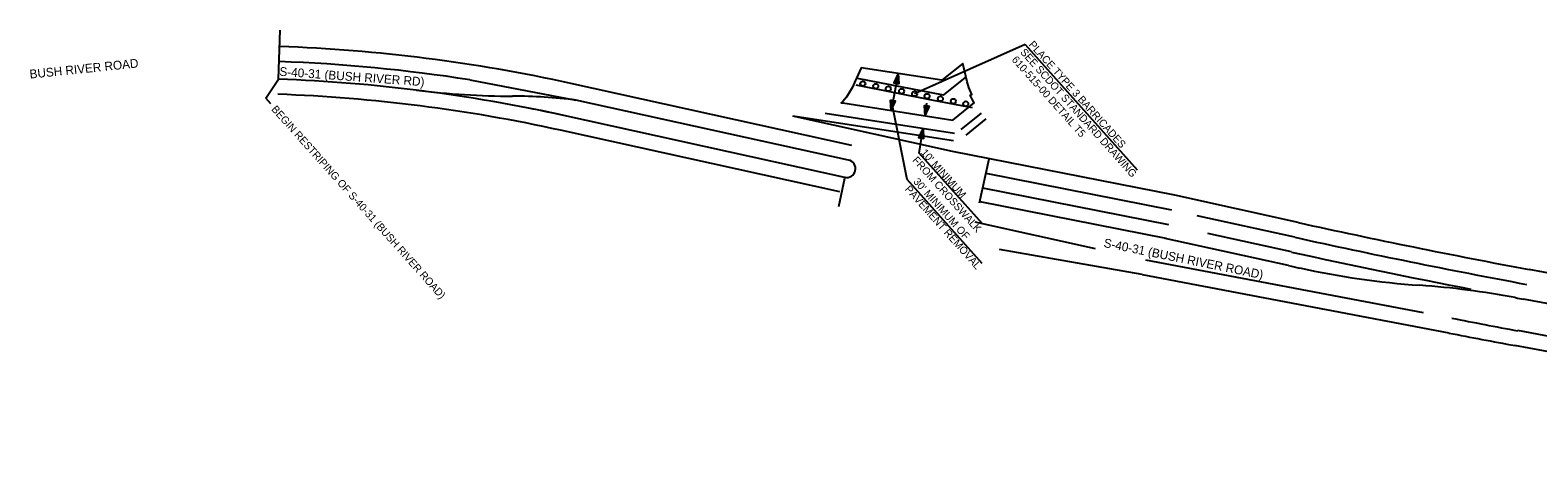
# Model space of a CAD drawing. Extents: x 1966090 to 1975830, y 788086 to 801233.
# Drawn here: x 1967103 to 1968301, y 799372 to 799706 of the extents above; entities that cross this region are included whole.
import ezdxf

# ---------------------------------------------------------------- set-up
doc = ezdxf.new("R2010")
doc.units = 0
for name, color, linetype in [('RD_EX_SU_Gas', 7, 'Continuous'), ('RD_EX_SU_H2O', 7, 'Continuous'), ('RD_EX_Survey_Limits', 7, 'Continuous'), ('RD_Sketch10', 7, 'Continuous'), ('RD_Sketch6', 7, 'Continuous'), ('RD_Sketch8', 7, 'Continuous')]:
    doc.layers.add(name, color=color, linetype=linetype)

msp = doc.modelspace()

# ---------------------------------------------------------------- linework, layer by layer
at = {"layer": 'RD_EX_SU_Gas'}
for p, q in [((1967300.4, 799667), (1967301.8, 799705.9)), ((1967452.4, 799666.5), (1967536.8, 799650.4)), ((1967756, 799614.4), (1967532.8, 799663.6)), ((1967759.1, 799662.4), (1967789.9, 799656.4)), ((1967789.9, 799656.4), (1967820.7, 799650.4)), ((1967820.7, 799650.4), (1967851.5, 799644.4)), ((1967709.2, 799638), (1967836.7, 799618.2)), ((1967734.9, 799640.1), (1967837.6, 799624.1)), ((1967842.8, 799627.1), (1967858.9, 799640)), ((1967846.7, 799622.5), (1967862.7, 799635.4)), ((1967746.5, 799577.6), (1967524.6, 799626.5)), ((1967857.4, 799568.7), (1967865.2, 799603.8)), ((1967750.2, 799588.2), (1967745.3, 799565.6)), ((1968010.2, 799563), (1967862.6, 799592.1)), ((1968007.9, 799551.2), (1967860, 799580.4)), ((1968107.9, 799541.5), (1968030.2, 799558.6)), ((1967949.6, 799532.3), (1967854, 799553.4)), ((1968105.3, 799529.8), (1968038.8, 799544.4)), ((1967989.2, 799523.6), (1968209.8, 799481.6)), ((1968734.3, 799383.7), (1968285, 799467.3))]:
    msp.add_line(p, q, dxfattribs=at)
for centre in [(1967764.7, 799663.4), (1967775, 799661.4), (1967784.9, 799659.4), (1967795.5, 799657.4), (1967805.8, 799655.4), (1967815.7, 799653.4), (1967826.3, 799651.4), (1967836.6, 799649.4), (1967846.5, 799647.4)]:
    msp.add_circle(centre, 2, dxfattribs=at)
for centre, radius, start, end in [((1967254.8, 798401.6), 1292.2, 77.5759, 87.934), ((1967254.8, 798401.6), 1280.2, 81.1188, 87.934), ((1967254.8, 798401.6), 1254.2, 77.5759, 87.934), ((1969335.6, 805113.9), 5706.1, 257.5759, 259.4611), ((1969335.6, 805113.9), 5718.1, 257.5759, 259.033), ((1969335.6, 805113.9), 5743.6, 258.92842, 259.46106)]:
    msp.add_arc(centre, radius, start, end, dxfattribs=at)
at = {"layer": 'RD_EX_Survey_Limits'}
for p, q in [((1967750.4, 799589), (1967509.1, 799642.2)), ((1967753.4, 799602.7), (1967536.8, 799650.4)), ((1967750.4, 799589), (1967527.2, 799638.2)), ((1968005.8, 799540.5), (1967857.9, 799569.6)), ((1968103, 799519), (1968005, 799540.6)), ((1968738.9, 799408.8), (1968289.7, 799492.3))]:
    msp.add_line(p, q, dxfattribs=at)
for centre, radius, start, end in [((1967254.8, 798401.6), 1266.2, 77.5759, 87.934), ((1967488.2, 800289.2), 635.7, 262.9511, 269.8342), ((1967485.1, 799215.2), 438.3, 83.2188, 89.8342), ((1967575.8, 800025.8), 389.3, 258.8212, 260.144), ((1967751.9, 799595.9), 7, 257.5759, 347.5759), ((1967751.9, 799595.9), 7, 347.5759, 77.5759), ((1969335.6, 805113.9), 5729.1, 257.5759, 257.6654), ((1968254.8, 800171.6), 670, 257.6654, 265.9257), ((1968159.6, 798835), 670, 79.3924, 85.9257), ((1969335.6, 805113.9), 5718.1, 259.3924, 259.4611)]:
    msp.add_arc(centre, radius, start, end, dxfattribs=at)
at = {"layer": 'RD_Sketch10'}
for p, q in [((1967828.8, 799654.3), (1967760.6, 799667.6)), ((1967828.8, 799654.3), (1967846.2, 799668.3)), ((1967748.9, 799648.1), (1967836.1, 799634.5)), ((1967836.1, 799634.5), (1967853.2, 799648.2))]:
    msp.add_line(p, q, dxfattribs=at)
msp.add_lwpolyline([(1967748.9, 799648.1), (1967836.1, 799634.5), (1967853.2, 799648.2), (1967851.9, 799650.6), (1967850.1, 799654.3), (1967851.2, 799654.8), (1967849, 799660.3), (1967847.5, 799664.9), (1967844.2, 799679.5), (1967827.6, 799666.2), (1967763.4, 799676.1), (1967759.7, 799667.8), (1967759, 799666.3), (1967756.5, 799660.6), (1967754.2, 799656.6), (1967751.6, 799652.8), (1967748.7, 799649.3), (1967747.4, 799648.3)], close=True, dxfattribs=at)
at = {"layer": 'RD_Sketch6'}
for p, q in [((1967893.8, 799694.5), (1967805.8, 799655.4)), ((1967893.8, 799694.5), (1967982.6, 799595.1)), ((1967290.5, 799651.9), (1967300.4, 799667)), ((1967792.9, 799671.6), (1967787.1, 799642.1)), ((1967792.9, 799671.6), (1967789.3, 799664)), ((1967791.3, 799663.6), (1967792.9, 799671.6)), ((1967792.9, 799671.6), (1967793.3, 799663.2)), ((1967793.3, 799663.2), (1967789.3, 799664)), ((1967294.4, 799647.5), (1967290.5, 799651.9)), ((1967786.7, 799650.4), (1967790.7, 799649.7)), ((1967787.1, 799642.1), (1967786.7, 799650.4)), ((1967788.7, 799650), (1967787.1, 799642.1)), ((1967787.1, 799642.1), (1967790.7, 799649.7)), ((1967800, 799587.2), (1967788.1, 799647)), ((1967813.7, 799646.2), (1967817.6, 799645.5)), ((1967814.1, 799637.9), (1967813.7, 799646.2)), ((1967814.1, 799637.9), (1967815.6, 799647.8)), ((1967815.7, 799645.9), (1967814.1, 799637.9)), ((1967814.1, 799637.9), (1967817.6, 799645.5)), ((1967812.6, 799628), (1967809, 799620.5)), ((1967813, 799619.7), (1967809, 799620.5)), ((1967809.5, 799608.3), (1967812.6, 799628)), ((1967811, 799620.1), (1967812.6, 799628)), ((1967812.6, 799628), (1967813, 799619.7)), ((1967859.7, 799552), (1967809.5, 799608.3)), ((1967859.4, 799520.7), (1967800, 799587.2))]:
    msp.add_line(p, q, dxfattribs=at)
for points in [[(1967792.7, 799671.1), (1967791.3, 799663.7), (1967792.6, 799670.8), (1967791.2, 799663.7), (1967792.5, 799670.6), (1967791.1, 799663.7), (1967792.4, 799670.4), (1967791, 799663.8), (1967792.2, 799670.1), (1967791, 799663.8), (1967792.1, 799669.8), (1967790.9, 799663.8), (1967792, 799669.5), (1967790.8, 799663.8), (1967791.8, 799669.2), (1967790.7, 799663.8), (1967791.7, 799668.9), (1967790.6, 799663.8), (1967791.6, 799668.5), (1967790.5, 799663.8), (1967791.4, 799668.2), (1967790.5, 799663.8), (1967791.2, 799667.9), (1967790.4, 799663.9), (1967791, 799667.4), (1967790.3, 799663.9), (1967790.9, 799667.1), (1967790.2, 799663.9), (1967790.7, 799666.7), (1967790.2, 799663.9), (1967790.5, 799666.3), (1967790.1, 799663.9), (1967790.4, 799666), (1967790, 799664), (1967790.2, 799665.7), (1967789.9, 799664), (1967790, 799665.3), (1967789.8, 799664), (1967789.9, 799665), (1967789.7, 799664), (1967789.8, 799664.8), (1967789.5, 799664.1), (1967789.4, 799664), (1967789.6, 799664.1)], [(1967791.4, 799663.7), (1967792.8, 799671.1), (1967791.4, 799663.6), (1967792.8, 799670.7), (1967791.5, 799663.7), (1967792.9, 799670.5), (1967791.6, 799663.7), (1967792.9, 799670.2), (1967791.7, 799663.6), (1967792.9, 799669.8), (1967791.8, 799663.6), (1967792.9, 799669.3), (1967791.9, 799663.6), (1967792.9, 799668.9), (1967792, 799663.6), (1967792.9, 799668.5), (1967792.1, 799663.6), (1967793, 799668.1), (1967792.2, 799663.5), (1967793, 799667.8), (1967792.3, 799663.5), (1967793, 799667.4), (1967792.4, 799663.5), (1967793, 799666.8), (1967792.5, 799663.5), (1967793.1, 799666.5), (1967792.6, 799663.4), (1967793.1, 799665.9), (1967792.7, 799663.5), (1967793.1, 799665.4), (1967792.8, 799663.4), (1967793.1, 799665), (1967792.9, 799663.4), (1967793.2, 799664.7), (1967793, 799663.3), (1967793.2, 799664.2), (1967793.1, 799663.4), (1967793.2, 799663.7), (1967793.2, 799663.4)], [(1967788.6, 799650), (1967787.2, 799642.6), (1967788.6, 799650), (1967787.2, 799642.9), (1967788.5, 799650), (1967787.1, 799643.2), (1967788.4, 799650), (1967787.1, 799643.5), (1967788.3, 799650), (1967787.1, 799643.9), (1967788.2, 799650.1), (1967787.1, 799644.4), (1967788.1, 799650.1), (1967787.1, 799644.7), (1967788, 799650.1), (1967787, 799645.2), (1967787.9, 799650.1), (1967787, 799645.5), (1967787.8, 799650.1), (1967787, 799645.8), (1967787.7, 799650.1), (1967787, 799646.3), (1967787.6, 799650.2), (1967787, 799646.8), (1967787.5, 799650.2), (1967786.9, 799647.2), (1967787.4, 799650.2), (1967786.9, 799647.8), (1967787.3, 799650.2), (1967786.9, 799648.2), (1967787.2, 799650.3), (1967786.9, 799648.6), (1967787.1, 799650.3), (1967786.8, 799649), (1967787, 799650.3), (1967786.8, 799649.4), (1967786.9, 799650.3), (1967786.8, 799649.9), (1967786.8, 799650.3)], [(1967787.3, 799642.6), (1967788.7, 799649.9), (1967787.4, 799642.9), (1967788.8, 799649.9), (1967787.5, 799643.1), (1967788.9, 799649.9), (1967787.6, 799643.3), (1967788.9, 799649.9), (1967787.7, 799643.6), (1967789, 799649.9), (1967787.9, 799643.8), (1967789.1, 799649.9), (1967788, 799644.1), (1967789.2, 799649.9), (1967788.2, 799644.5), (1967789.3, 799649.9), (1967788.3, 799644.8), (1967789.4, 799649.9), (1967788.4, 799645.1), (1967789.4, 799649.8), (1967788.6, 799645.4), (1967789.5, 799649.8), (1967788.8, 799645.8), (1967789.6, 799649.8), (1967789, 799646.2), (1967789.7, 799649.8), (1967789.1, 799646.5), (1967789.7, 799649.8), (1967789.3, 799646.9), (1967789.8, 799649.8), (1967789.5, 799647.3), (1967789.9, 799649.7), (1967789.6, 799647.6), (1967790, 799649.7), (1967789.8, 799647.9), (1967790.1, 799649.6), (1967790, 799648.4), (1967790.2, 799649.7), (1967790.1, 799648.6), (1967790.3, 799649.7), (1967790.2, 799648.8), (1967790.4, 799649.5), (1967790.5, 799649.6), (1967790.4, 799649.6)], [(1967815.6, 799645.8), (1967814.1, 799638.4), (1967815.5, 799645.8), (1967814.1, 799638.7), (1967815.5, 799645.8), (1967814.1, 799639), (1967815.4, 799645.8), (1967814.1, 799639.3), (1967815.3, 799645.8), (1967814.1, 799639.7), (1967815.2, 799645.9), (1967814.1, 799640.2), (1967815.1, 799645.9), (1967814.1, 799640.5), (1967815, 799645.9), (1967814, 799641), (1967814.9, 799645.9), (1967814, 799641.3), (1967814.8, 799645.9), (1967814, 799641.6), (1967814.7, 799645.9), (1967814, 799642.1), (1967814.6, 799646), (1967814, 799642.6), (1967814.5, 799646), (1967813.9, 799643), (1967814.4, 799646), (1967813.9, 799643.6), (1967814.3, 799646), (1967813.9, 799644), (1967814.2, 799646.1), (1967813.9, 799644.4), (1967814.1, 799646.1), (1967813.8, 799644.8), (1967814, 799646.1), (1967813.8, 799645.2), (1967813.9, 799646.1), (1967813.8, 799645.7), (1967813.8, 799646.1)], [(1967814.3, 799638.4), (1967815.7, 799645.7), (1967814.4, 799638.7), (1967815.8, 799645.7), (1967814.5, 799638.9), (1967815.9, 799645.7), (1967814.6, 799639.1), (1967815.9, 799645.7), (1967814.7, 799639.4), (1967816, 799645.7), (1967814.8, 799639.6), (1967816.1, 799645.7), (1967815, 799639.9), (1967816.2, 799645.7), (1967815.1, 799640.3), (1967816.3, 799645.7), (1967815.3, 799640.6), (1967816.4, 799645.7), (1967815.4, 799640.9), (1967816.4, 799645.6), (1967815.6, 799641.2), (1967816.5, 799645.6), (1967815.7, 799641.6), (1967816.6, 799645.6), (1967815.9, 799642), (1967816.7, 799645.6), (1967816.1, 799642.3), (1967816.7, 799645.6), (1967816.3, 799642.7), (1967816.8, 799645.6), (1967816.5, 799643.1), (1967816.9, 799645.5), (1967816.6, 799643.4), (1967817, 799645.5), (1967816.8, 799643.7), (1967817.1, 799645.4), (1967816.9, 799644.2), (1967817.2, 799645.5), (1967817.1, 799644.4), (1967817.3, 799645.5), (1967817.2, 799644.6), (1967817.4, 799645.4), (1967817.5, 799645.4), (1967817.4, 799645.4)], [(1967812.4, 799627.5), (1967811, 799620.2), (1967812.3, 799627.3), (1967810.9, 799620.2), (1967812.2, 799627), (1967810.8, 799620.2), (1967812.1, 799626.8), (1967810.8, 799620.2), (1967812, 799626.5), (1967810.7, 799620.2), (1967811.8, 799626.3), (1967810.6, 799620.2), (1967811.7, 799626), (1967810.5, 799620.2), (1967811.5, 799625.6), (1967810.4, 799620.3), (1967811.4, 799625.3), (1967810.3, 799620.2), (1967811.3, 799625), (1967810.3, 799620.3), (1967811.1, 799624.7), (1967810.2, 799620.3), (1967810.9, 799624.3), (1967810.1, 799620.3), (1967810.7, 799623.9), (1967810, 799620.3), (1967810.6, 799623.6), (1967810, 799620.3), (1967810.4, 799623.2), (1967809.9, 799620.4), (1967810.2, 799622.8), (1967809.8, 799620.4), (1967810.1, 799622.5), (1967809.7, 799620.5), (1967809.9, 799622.2), (1967809.6, 799620.5), (1967809.7, 799621.7), (1967809.5, 799620.4), (1967809.6, 799621.5), (1967809.4, 799620.5), (1967809.5, 799621.3), (1967809.3, 799620.6), (1967809.2, 799620.5), (1967809.3, 799620.6)], [(1967811.1, 799620.2), (1967812.5, 799627.6), (1967811.1, 799620.1), (1967812.5, 799627.2), (1967811.2, 799620.1), (1967812.6, 799627), (1967811.3, 799620.1), (1967812.6, 799626.7), (1967811.4, 799620.1), (1967812.6, 799626.2), (1967811.5, 799620), (1967812.6, 799625.7), (1967811.6, 799620.1), (1967812.6, 799625.4), (1967811.7, 799620), (1967812.7, 799625), (1967811.8, 799620.1), (1967812.7, 799624.6), (1967811.9, 799620), (1967812.7, 799624.3), (1967812, 799620), (1967812.7, 799623.8), (1967812.1, 799619.9), (1967812.7, 799623.3), (1967812.2, 799619.9), (1967812.8, 799622.9), (1967812.3, 799619.9), (1967812.8, 799622.3), (1967812.4, 799619.9), (1967812.8, 799621.9), (1967812.5, 799619.8), (1967812.8, 799621.5), (1967812.6, 799619.9), (1967812.9, 799621.1), (1967812.7, 799619.8), (1967812.9, 799620.7), (1967812.8, 799619.8), (1967812.9, 799620.2), (1967812.9, 799619.8)]]:
    msp.add_lwpolyline(points, dxfattribs=at)
at = {"layer": 'RD_Sketch8'}
for p, q in [((1967835.9, 799609.6), (1967709.1, 799637.6)), ((1968012.5, 799574.8), (1967835.9, 799609.6)), ((1968110.5, 799553.2), (1968012.5, 799574.8)), ((1967986.7, 799511.9), (1967873.2, 799531.7)), ((1967986.7, 799511.9), (1968230.3, 799465.5)), ((1968743.3, 799432.3), (1968294.1, 799515.9)), ((1968732.1, 799371.9), (1968282.8, 799455.5))]:
    msp.add_line(p, q, dxfattribs=at)
for radius, start, end in [(5694.1, 257.5759, 259.4611), (5755.6, 258.92842, 259.46106)]:
    msp.add_arc((1969335.6, 805113.9), radius, start, end, dxfattribs=at)

# ---------------------------------------------------------------- texts
at = {"layer": 'RD_EX_SU_H2O'}
for s, rotation, p in [('BUSH RIVER ROAD', 5.9083, (1967103.1, 799667.4)), ('S-40-31 (BUSH RIVER RD)', 355.8801, (1967301, 799669.7)), ('S-40-31 (BUSH RIVER ROAD)', 348.5412, (1967955.6, 799533.8))]:
    msp.add_text(s, height=7, rotation=rotation, dxfattribs=at).set_placement(p)
at = {"layer": 'RD_Sketch6'}
for s, p in [('SEE SCDOT STANDARD DRAWING', (1967889.3, 799688.1)), ('PLACE TYPE 3 BARRICADES', (1967896.1, 799694.1)), ('610-515-00 DETAIL T5', (1967882.6, 799682.1)), ('BEGIN RESTRIPING OF S-40-31 (BUSH RIVER ROAD)', (1967294.4, 799642.8)), ('FROM CROSSWALK', (1967803.7, 799602.3)), ("10' MINIMUM", (1967810.4, 799608.3)), ('PAVEMENT REMOVAL', (1967797.7, 799579.3)), ("30' MINIMUM OF", (1967804.4, 799585.3))]:
    msp.add_text(s, height=6, rotation=311.7871, dxfattribs=at).set_placement(p)

doc.saveas('drawing.dxf')
